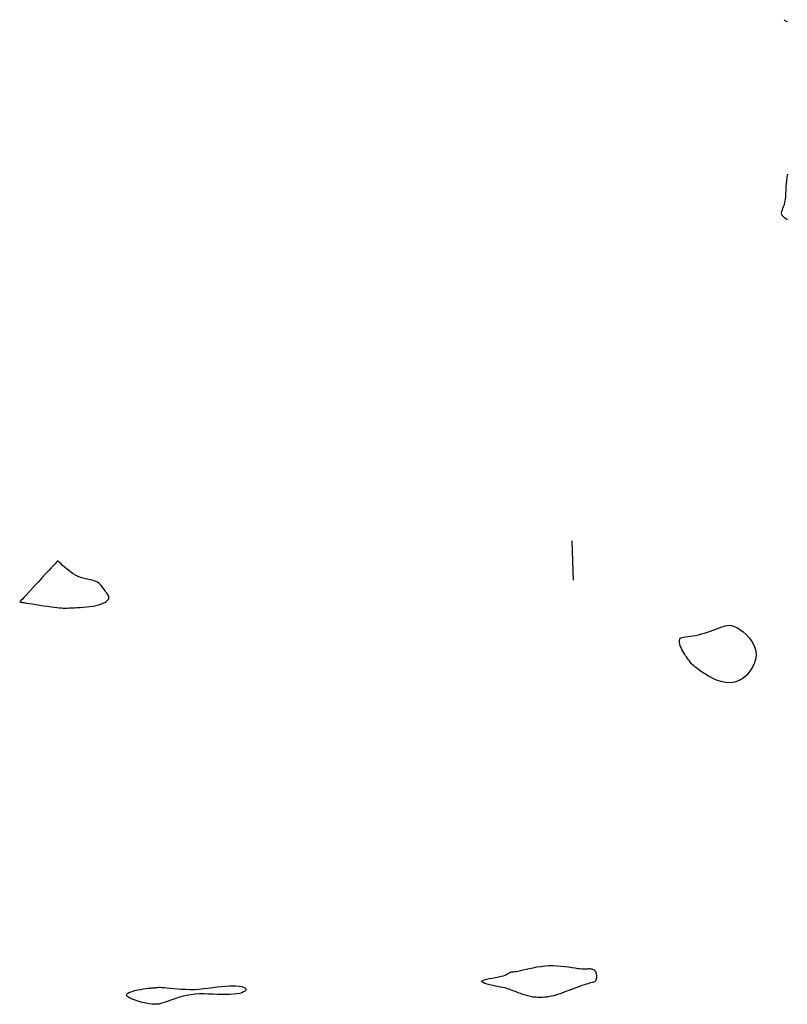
# Model space of a CAD drawing. Header units: millimetres. Extents: x 32690613 to 32693367, y 5343692 to 5344708.
# Tile 531 of 656: x 32692377 to 32692396, y 5344560 to 5344585. Entities that reach past the tile are written whole.
import ezdxf

# ---------------------------------------------------------------- set-up
doc = ezdxf.new("R2010")
doc.units = ezdxf.units.MM
doc.header["$LTSCALE"] = 20
doc.layers.add('02-DGM_HL_492.00', color=82, linetype='Continuous')
doc.layers.add('02-DGM_HL_492.50', color=92, linetype='Continuous')

msp = doc.modelspace()

# ---------------------------------------------------------------- linework, layer by layer
at = {"layer": '02-DGM_HL_492.00', "elevation": 492, "flags": 128}
for points in [[(32692376.935, 5344570.466), (32692377.005, 5344570.455), (32692377.088, 5344570.442), (32692377.179, 5344570.428), (32692377.275, 5344570.413), (32692377.372, 5344570.398), (32692377.468, 5344570.384), (32692377.558, 5344570.371), (32692377.639, 5344570.36), (32692377.709, 5344570.352), (32692377.768, 5344570.346), (32692377.821, 5344570.342), (32692377.869, 5344570.34), (32692377.916, 5344570.34), (32692377.963, 5344570.34), (32692378.015, 5344570.342), (32692378.073, 5344570.344), (32692378.14, 5344570.347), (32692378.214, 5344570.35), (32692378.293, 5344570.354), (32692378.376, 5344570.36), (32692378.459, 5344570.367), (32692378.541, 5344570.376), (32692378.62, 5344570.388), (32692378.694, 5344570.402), (32692378.76, 5344570.418), (32692378.819, 5344570.437), (32692378.871, 5344570.458), (32692378.915, 5344570.48), (32692378.952, 5344570.504), (32692378.98, 5344570.528), (32692379.002, 5344570.552), (32692379.015, 5344570.575), (32692379.021, 5344570.598), (32692379.02, 5344570.621), (32692379.013, 5344570.643), (32692379.001, 5344570.666), (32692378.985, 5344570.69), (32692378.966, 5344570.716), (32692378.946, 5344570.743), (32692378.924, 5344570.772), (32692378.902, 5344570.803), (32692378.879, 5344570.837), (32692378.855, 5344570.87), (32692378.828, 5344570.904), (32692378.8, 5344570.936), (32692378.768, 5344570.965), (32692378.732, 5344570.991), (32692378.692, 5344571.013), (32692378.647, 5344571.03), (32692378.598, 5344571.043), (32692378.545, 5344571.054), (32692378.489, 5344571.064), (32692378.43, 5344571.076), (32692378.369, 5344571.09), (32692378.306, 5344571.109), (32692378.243, 5344571.134), (32692378.179, 5344571.167), (32692378.116, 5344571.205), (32692378.055, 5344571.247), (32692377.997, 5344571.291), (32692377.943, 5344571.336), (32692377.893, 5344571.378), (32692377.85, 5344571.417), (32692377.814, 5344571.451), (32692377.785, 5344571.477), (32692377.764, 5344571.497), (32692377.748, 5344571.511), (32692377.738, 5344571.521), (32692377.731, 5344571.527), (32692377.728, 5344571.53), (32692377.727, 5344571.531), (32692377.727, 5344571.531), (32692377.726, 5344571.531), (32692377.724, 5344571.528), (32692377.718, 5344571.522), (32692377.706, 5344571.509), (32692377.687, 5344571.489), (32692377.659, 5344571.458), (32692377.619, 5344571.415), (32692377.566, 5344571.358), (32692377.499, 5344571.286), (32692377.421, 5344571.201), (32692377.336, 5344571.109), (32692377.247, 5344571.012), (32692377.157, 5344570.916), (32692377.072, 5344570.823), (32692376.994, 5344570.739), (32692376.927, 5344570.666), (32692376.874, 5344570.609), (32692376.834, 5344570.566), (32692376.806, 5344570.536), (32692376.787, 5344570.515), (32692376.775, 5344570.502), (32692376.769, 5344570.496), (32692376.767, 5344570.493), (32692376.767, 5344570.493), (32692376.767, 5344570.493), (32692376.769, 5344570.493), (32692376.776, 5344570.492), (32692376.788, 5344570.49), (32692376.808, 5344570.486), (32692376.838, 5344570.482), (32692376.88, 5344570.475)], [(32692391.296, 5344560.914), (32692391.283, 5344560.904), (32692391.267, 5344560.896), (32692391.247, 5344560.889), (32692391.224, 5344560.883), (32692391.196, 5344560.875), (32692391.162, 5344560.867), (32692391.123, 5344560.856), (32692391.078, 5344560.843), (32692391.025, 5344560.826), (32692390.968, 5344560.807), (32692390.905, 5344560.785), (32692390.84, 5344560.762), (32692390.774, 5344560.737), (32692390.707, 5344560.712), (32692390.641, 5344560.687), (32692390.577, 5344560.664), (32692390.518, 5344560.641), (32692390.461, 5344560.62), (32692390.407, 5344560.601), (32692390.354, 5344560.583), (32692390.302, 5344560.567), (32692390.25, 5344560.552), (32692390.198, 5344560.539), (32692390.145, 5344560.529), (32692390.09, 5344560.52), (32692390.032, 5344560.513), (32692389.974, 5344560.508), (32692389.914, 5344560.506), (32692389.853, 5344560.508), (32692389.791, 5344560.512), (32692389.728, 5344560.519), (32692389.665, 5344560.531), (32692389.602, 5344560.546), (32692389.54, 5344560.564), (32692389.478, 5344560.584), (32692389.418, 5344560.605), (32692389.361, 5344560.627), (32692389.306, 5344560.649), (32692389.255, 5344560.67), (32692389.209, 5344560.688), (32692389.166, 5344560.704), (32692389.127, 5344560.717), (32692389.089, 5344560.729), (32692389.05, 5344560.739), (32692389.009, 5344560.749), (32692388.964, 5344560.759), (32692388.913, 5344560.77), (32692388.855, 5344560.783), (32692388.788, 5344560.797), (32692388.716, 5344560.812), (32692388.644, 5344560.829), (32692388.576, 5344560.847), (32692388.516, 5344560.865), (32692388.47, 5344560.884), (32692388.443, 5344560.902), (32692388.437, 5344560.92), (32692388.457, 5344560.937), (32692388.499, 5344560.953), (32692388.558, 5344560.968), (32692388.629, 5344560.983), (32692388.707, 5344560.998), (32692388.786, 5344561.012), (32692388.863, 5344561.027), (32692388.93, 5344561.042), (32692388.986, 5344561.057), (32692389.03, 5344561.072), (32692389.064, 5344561.086), (32692389.091, 5344561.101), (32692389.112, 5344561.114), (32692389.128, 5344561.125), (32692389.143, 5344561.135), (32692389.157, 5344561.143), (32692389.172, 5344561.148), (32692389.191, 5344561.152), (32692389.213, 5344561.155), (32692389.24, 5344561.158), (32692389.272, 5344561.162), (32692389.312, 5344561.167), (32692389.36, 5344561.175), (32692389.417, 5344561.187), (32692389.484, 5344561.202), (32692389.56, 5344561.22), (32692389.644, 5344561.24), (32692389.734, 5344561.259), (32692389.83, 5344561.278), (32692389.929, 5344561.294), (32692390.031, 5344561.306), (32692390.135, 5344561.313), (32692390.239, 5344561.315), (32692390.342, 5344561.31), (32692390.442, 5344561.302), (32692390.539, 5344561.291), (32692390.63, 5344561.278), (32692390.715, 5344561.265), (32692390.793, 5344561.253), (32692390.861, 5344561.243), (32692390.918, 5344561.236), (32692390.967, 5344561.232), (32692391.008, 5344561.23), (32692391.042, 5344561.23), (32692391.071, 5344561.231), (32692391.095, 5344561.233), (32692391.118, 5344561.235), (32692391.139, 5344561.236), (32692391.16, 5344561.236), (32692391.18, 5344561.235), (32692391.2, 5344561.233), (32692391.22, 5344561.229), (32692391.238, 5344561.224), (32692391.255, 5344561.217), (32692391.271, 5344561.208), (32692391.285, 5344561.197), (32692391.297, 5344561.184), (32692391.307, 5344561.169), (32692391.315, 5344561.153), (32692391.322, 5344561.135), (32692391.327, 5344561.116), (32692391.331, 5344561.096), (32692391.334, 5344561.075), (32692391.335, 5344561.055), (32692391.335, 5344561.034), (32692391.334, 5344561.013), (32692391.332, 5344560.993), (32692391.328, 5344560.974), (32692391.323, 5344560.957), (32692391.316, 5344560.94), (32692391.307, 5344560.926)], [(32692382.074, 5344560.582), (32692381.977, 5344560.58), (32692381.873, 5344560.582), (32692381.764, 5344560.586), (32692381.652, 5344560.591), (32692381.537, 5344560.595), (32692381.423, 5344560.597), (32692381.309, 5344560.596), (32692381.198, 5344560.589), (32692381.091, 5344560.577), (32692380.989, 5344560.559), (32692380.892, 5344560.537), (32692380.8, 5344560.513), (32692380.714, 5344560.486), (32692380.634, 5344560.459), (32692380.562, 5344560.433), (32692380.496, 5344560.409), (32692380.438, 5344560.387), (32692380.385, 5344560.369), (32692380.335, 5344560.354), (32692380.285, 5344560.343), (32692380.233, 5344560.337), (32692380.177, 5344560.336), (32692380.113, 5344560.34), (32692380.04, 5344560.349), (32692379.956, 5344560.365), (32692379.866, 5344560.385), (32692379.773, 5344560.41), (32692379.684, 5344560.437), (32692379.604, 5344560.467), (32692379.537, 5344560.498), (32692379.49, 5344560.529), (32692379.466, 5344560.559), (32692379.469, 5344560.588), (32692379.497, 5344560.614), (32692379.544, 5344560.638), (32692379.605, 5344560.66), (32692379.675, 5344560.68), (32692379.749, 5344560.697), (32692379.821, 5344560.712), (32692379.888, 5344560.724), (32692379.945, 5344560.732), (32692379.992, 5344560.739), (32692380.031, 5344560.743), (32692380.064, 5344560.746), (32692380.091, 5344560.748), (32692380.113, 5344560.749), (32692380.134, 5344560.751), (32692380.153, 5344560.753), (32692380.173, 5344560.755), (32692380.194, 5344560.758), (32692380.218, 5344560.762), (32692380.247, 5344560.764), (32692380.28, 5344560.766), (32692380.321, 5344560.766), (32692380.369, 5344560.764), (32692380.427, 5344560.76), (32692380.495, 5344560.754), (32692380.572, 5344560.745), (32692380.658, 5344560.736), (32692380.751, 5344560.727), (32692380.851, 5344560.719), (32692380.957, 5344560.714), (32692381.066, 5344560.711), (32692381.179, 5344560.713), (32692381.295, 5344560.72), (32692381.412, 5344560.731), (32692381.528, 5344560.745), (32692381.643, 5344560.759), (32692381.756, 5344560.774), (32692381.865, 5344560.787), (32692381.968, 5344560.797), (32692382.065, 5344560.804), (32692382.155, 5344560.805), (32692382.236, 5344560.801), (32692382.308, 5344560.793), (32692382.369, 5344560.781), (32692382.418, 5344560.766), (32692382.455, 5344560.748), (32692382.478, 5344560.729), (32692382.486, 5344560.709), (32692382.479, 5344560.688), (32692382.458, 5344560.667), (32692382.423, 5344560.647), (32692382.375, 5344560.628), (32692382.315, 5344560.611), (32692382.244, 5344560.598), (32692382.164, 5344560.588)]]:
    msp.add_lwpolyline(points, close=True, dxfattribs=at)
at = {"layer": '02-DGM_HL_492.50', "elevation": 492.5, "flags": 128}
for points in [[(32692396.162, 5344585.137), (32692396.137, 5344585.143), (32692396.116, 5344585.151), (32692396.098, 5344585.162), (32692396.085, 5344585.176), (32692396.074, 5344585.191)], [(32692396.165, 5344580.138), (32692396.119, 5344580.164), (32692396.08, 5344580.193), (32692396.047, 5344580.222), (32692396.025, 5344580.252), (32692396.014, 5344580.283), (32692396.012, 5344580.316), (32692396.018, 5344580.35), (32692396.03, 5344580.388), (32692396.046, 5344580.43), (32692396.063, 5344580.477), (32692396.08, 5344580.529), (32692396.095, 5344580.589), (32692396.107, 5344580.655), (32692396.115, 5344580.728), (32692396.121, 5344580.806), (32692396.125, 5344580.887), (32692396.13, 5344580.97), (32692396.136, 5344581.053), (32692396.144, 5344581.136), (32692396.154, 5344581.216), (32692396.169, 5344581.293)], [(32692390.756, 5344571.04), (32692390.717, 5344572.039)]]:
    msp.add_lwpolyline(points, dxfattribs=at)
msp.add_lwpolyline([(32692393.84, 5344569.65), (32692393.914, 5344569.665), (32692393.989, 5344569.684), (32692394.064, 5344569.706), (32692394.139, 5344569.73), (32692394.213, 5344569.756), (32692394.285, 5344569.782), (32692394.353, 5344569.808), (32692394.417, 5344569.833), (32692394.476, 5344569.857), (32692394.532, 5344569.877), (32692394.586, 5344569.893), (32692394.639, 5344569.902), (32692394.694, 5344569.904), (32692394.752, 5344569.896), (32692394.815, 5344569.876), (32692394.883, 5344569.844), (32692394.959, 5344569.798), (32692395.038, 5344569.74), (32692395.118, 5344569.669), (32692395.192, 5344569.588), (32692395.258, 5344569.498), (32692395.312, 5344569.4), (32692395.349, 5344569.295), (32692395.365, 5344569.185), (32692395.357, 5344569.071), (32692395.328, 5344568.957), (32692395.278, 5344568.846), (32692395.211, 5344568.742), (32692395.13, 5344568.648), (32692395.037, 5344568.569), (32692394.935, 5344568.508), (32692394.826, 5344568.469), (32692394.713, 5344568.454), (32692394.598, 5344568.461), (32692394.483, 5344568.485), (32692394.37, 5344568.522), (32692394.263, 5344568.569), (32692394.162, 5344568.622), (32692394.07, 5344568.677), (32692393.989, 5344568.729), (32692393.922, 5344568.776), (32692393.866, 5344568.818), (32692393.821, 5344568.855), (32692393.784, 5344568.887), (32692393.754, 5344568.916), (32692393.73, 5344568.943), (32692393.709, 5344568.967), (32692393.691, 5344568.989), (32692393.674, 5344569.011), (32692393.657, 5344569.033), (32692393.64, 5344569.055), (32692393.623, 5344569.079), (32692393.605, 5344569.105), (32692393.585, 5344569.134), (32692393.565, 5344569.167), (32692393.543, 5344569.205), (32692393.519, 5344569.247), (32692393.494, 5344569.293), (32692393.472, 5344569.341), (32692393.452, 5344569.389), (32692393.437, 5344569.436), (32692393.428, 5344569.48), (32692393.428, 5344569.518), (32692393.438, 5344569.551), (32692393.459, 5344569.575), (32692393.491, 5344569.593), (32692393.533, 5344569.606), (32692393.582, 5344569.615), (32692393.639, 5344569.623), (32692393.702, 5344569.63), (32692393.769, 5344569.638)], close=True, dxfattribs=at)

doc.saveas('drawing.dxf')
